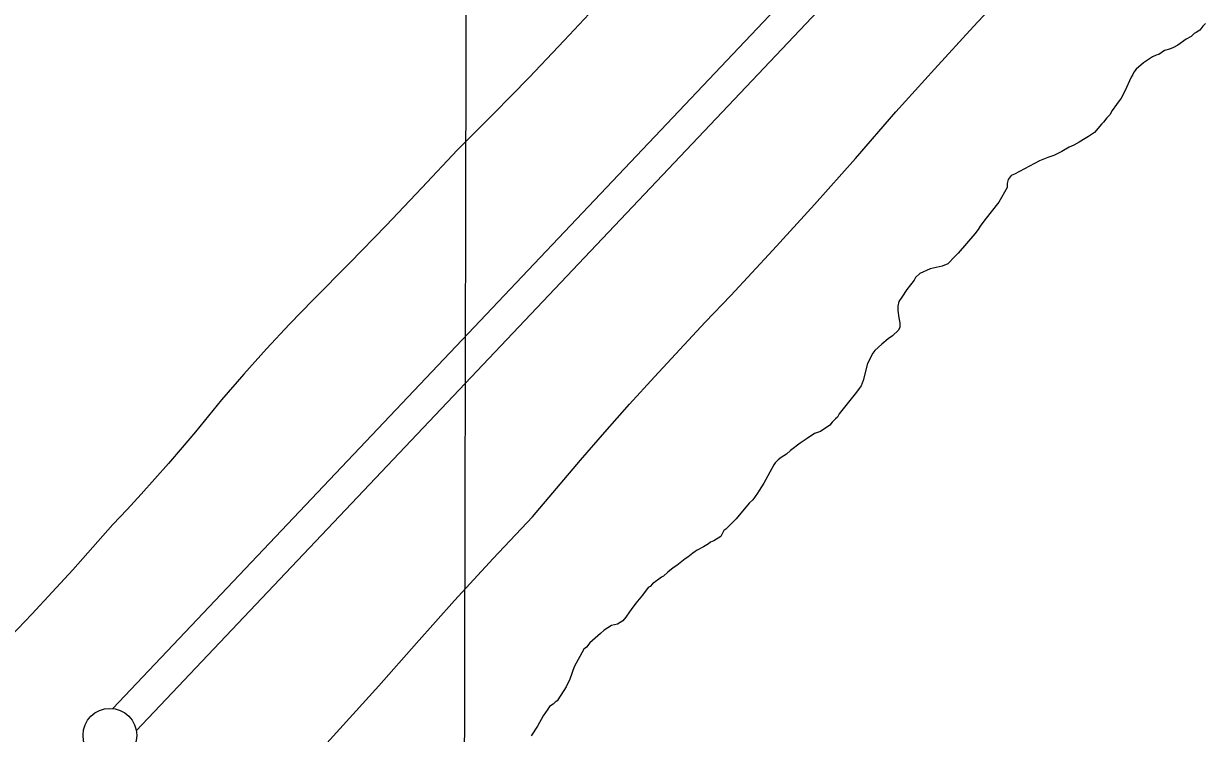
# Model space of a CAD drawing. Extents: x 3177385 to 3215275, y 903885 to 929304.
# Drawn here: x 3202119 to 3203219, y 925563 to 926224 of the extents above; entities that cross this region are included whole.
import ezdxf

# ---------------------------------------------------------------- set-up
doc = ezdxf.new("R2010")
doc.units = 0
for name, color, linetype in [('V-GRID-MAJR', 7, 'Continuous'), ('V-LEVE-TOET', 7, 'Continuous'), ('V-SITE-VEGE', 7, 'Continuous'), ('V-SURV-LINE', 7, 'Continuous')]:
    doc.layers.add(name, color=color, linetype=linetype)

msp = doc.modelspace()

# ---------------------------------------------------------------- linework, layer by layer
at = {"layer": 'V-GRID-MAJR'}
msp.add_spline([(3202493.934, 909288.471), (3202507.1550000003, 915348.316), (3202520.382, 921411.246), (3202533.61, 927474.224), (3202533.617, 927477.26)], degree=3, dxfattribs=at)
at = {"layer": 'V-LEVE-TOET'}
for points in [[(3202376.781000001, 925527.3809999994), (3202449.350000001, 925607.1759999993), (3202484.395000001, 925647.1789999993), (3202519.934000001, 925686.7509999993), (3202555.958000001, 925725.8779999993), (3202592.464000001, 925764.5539999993), (3202614.697000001, 925791.0939999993), (3202637.184000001, 925817.4229999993), (3202659.925000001, 925843.5409999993), (3202682.914000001, 925869.4419999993), (3202706.150000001, 925895.1219999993), (3202729.629000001, 925920.5789999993), (3202753.347000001, 925945.8059999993), (3202777.302000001, 925970.8039999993), (3202816.347000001, 926012.9379999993), (3202854.976000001, 926055.4559999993), (3202893.182000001, 926098.3579999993), (3202930.957000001, 926141.6339999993), (3202966.945000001, 926181.5739999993), (3203003.205000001, 926221.2679999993), (3203039.739000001, 926260.7149999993), (3203076.537000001, 926299.9069999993), (3203118.349000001, 926344.4639999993), (3203160.479000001, 926388.7229999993)], [(3202654.424000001, 926242.9549999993), (3202622.119000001, 926208.1859999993), (3202589.363000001, 926173.8369999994), (3202556.163000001, 926139.9139999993), (3202522.531000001, 926106.4289999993), (3202489.5190000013, 926070.9589999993), (3202456.118000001, 926035.8549999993), (3202422.332000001, 926001.1209999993), (3202388.168000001, 925966.7629999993), (3202366.201000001, 925944.1169999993), (3202344.662000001, 925921.0539999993), (3202323.568000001, 925897.5859999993), (3202302.9280000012, 925873.7269999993), (3202290.843000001, 925858.7129999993), (3202278.591000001, 925843.8259999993)], [(3202278.591000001, 925843.8259999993), (3202266.179000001, 925829.0719999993), (3202253.606000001, 925814.4539999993), (3202240.875000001, 925799.9699999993), (3202227.989000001, 925785.6279999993), (3202214.950000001, 925771.4289999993), (3202201.761000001, 925757.3739999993), (3202183.130000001, 925736.2809999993), (3202164.315000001, 925715.3509999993), (3202145.318000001, 925694.5799999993), (3202126.138000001, 925673.9789999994), (3202106.781000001, 925653.5439999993), (3202087.247000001, 925633.2789999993), (3202067.537000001, 925613.1879999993), (3202047.657000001, 925593.2719999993), (3202028.502000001, 925573.3509999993), (3202009.550000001, 925553.2309999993)]]:
    msp.add_lwpolyline(points, dxfattribs=at)
at = {"layer": 'V-SITE-VEGE'}
for p, q in [((3203214.046, 926217.8949999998), (3203210.393, 926215.6139999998)), ((3203216.786, 926221.5489999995), (3203214.046, 926217.8949999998)), ((3203219.0700000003, 926223.8299999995), (3203216.786, 926221.5489999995)), ((3203201.261, 926209.2239999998), (3203193.497, 926203.7479999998)), ((3203205.828, 926211.9619999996), (3203201.261, 926209.2239999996)), ((3203208.568, 926214.6999999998), (3203205.828, 926211.9619999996)), ((3203210.393, 926215.6139999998), (3203208.568, 926214.6999999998)), ((3203181.168, 926198.7299999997), (3203175.687, 926195.0779999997)), ((3203185.735, 926200.0979999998), (3203181.168, 926198.7299999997)), ((3203189.386, 926201.4659999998), (3203185.735, 926200.0979999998)), ((3203193.497, 926203.7479999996), (3203189.386, 926201.4659999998)), ((3203161.531, 926187.3209999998), (3203154.685, 926181.3879999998)), ((3203169.752, 926192.7969999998), (3203161.531, 926187.3209999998)), ((3203173.406, 926194.6239999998), (3203169.752, 926192.7969999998)), ((3203175.687, 926195.0779999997), (3203173.406, 926194.6239999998)), ((3203150.114, 926174.0839999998), (3203144.1750000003, 926160.8439999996)), ((3203151.486, 926176.3679999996), (3203150.114, 926174.0839999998)), ((3203152.397, 926178.6469999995), (3203151.486, 926176.3679999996)), ((3203154.685, 926181.3879999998), (3203152.397, 926178.6469999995)), ((3203140.521, 926154.4539999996), (3203136.4110000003, 926148.5209999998)), ((3203144.1750000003, 926160.8439999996), (3203140.521, 926154.4539999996)), ((3203132.298, 926143.0409999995), (3203130.015, 926138.9349999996)), ((3203136.411, 926148.5209999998), (3203132.298, 926143.0409999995)), ((3203122.251, 926130.2609999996), (3203115.859, 926122.5009999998)), ((3203124.078, 926132.0879999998), (3203122.251, 926130.2609999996)), ((3203127.274, 926136.1959999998), (3203124.078, 926132.0879999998)), ((3203130.015, 926138.9349999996), (3203127.274, 926136.1959999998)), ((3203110.376, 926118.8519999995), (3203107.1820000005, 926117.0249999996)), ((3203115.859, 926122.5009999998), (3203110.376, 926118.8519999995)), ((3203092.11, 926108.8129999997), (3203085.2600000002, 926104.7039999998)), ((3203096.677, 926110.6369999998), (3203092.11, 926108.8129999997)), ((3203101.699, 926113.3759999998), (3203096.6770000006, 926110.6369999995)), ((3203107.182, 926117.0249999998), (3203101.699, 926113.3759999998)), ((3203072.4760000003, 926099.2299999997), (3203064.7120000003, 926096.0349999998)), ((3203077.957, 926101.0569999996), (3203072.4760000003, 926099.2299999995)), ((3203085.2600000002, 926104.7039999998), (3203077.957, 926101.0569999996)), ((3203064.7120000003, 926096.0349999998), (3203041.426, 926083.7159999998)), ((3203035.487, 926078.6949999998), (3203034.574, 926075.0429999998)), ((3203034.574, 926075.0429999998), (3203034.574, 926071.3899999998)), ((3203038.2290000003, 926082.3459999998), (3203035.487, 926078.6949999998)), ((3203041.426, 926083.7159999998), (3203038.2290000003, 926082.3459999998)), ((3203034.574, 926071.3899999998), (3203026.808, 926057.6949999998)), ((3203026.808, 926057.6949999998), (3203013.561, 926041.2629999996)), ((3203007.624, 926032.1329999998), (3203004.427, 926028.0229999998)), ((3203009.451, 926035.3279999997), (3203007.624, 926032.1329999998)), ((3203013.561, 926041.2629999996), (3203009.451, 926035.3279999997)), ((3203004.427, 926028.0229999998), (3202988.897, 926010.2239999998)), ((3202988.897, 926010.2239999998), (3202983.876, 926005.2019999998)), ((3202973.828, 925997.9009999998), (3202962.869, 925995.6219999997)), ((3202979.311, 926000.1829999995), (3202973.828, 925997.9009999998)), ((3202981.133, 926002.0069999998), (3202979.311, 926000.1829999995)), ((3202983.876, 926005.2019999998), (3202981.133, 926002.0069999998)), ((3202949.17, 925987.4069999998), (3202947.8000000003, 925985.1259999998)), ((3202953.2800000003, 925991.0589999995), (3202949.17, 925987.4069999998)), ((3202962.869, 925995.6219999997), (3202953.2800000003, 925991.0589999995)), ((3202940.949, 925976.4519999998), (3202936.38, 925969.1469999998)), ((3202947.8000000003, 925985.1259999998), (3202940.949, 925976.4519999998)), ((3202933.64, 925965.0409999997), (3202932.727, 925960.9309999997)), ((3202936.38, 925969.1469999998), (3202933.64, 925965.0409999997)), ((3202932.727, 925960.9309999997), (3202932.725, 925956.8219999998)), ((3202932.725, 925956.8219999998), (3202933.636, 925949.9739999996)), ((3202933.636, 925949.9739999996), (3202934.549, 925945.4069999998)), ((3202934.549, 925945.4069999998), (3202934.549, 925941.2989999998)), ((3202927.697, 925933.0819999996), (3202923.5870000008, 925930.3439999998)), ((3202933.1750000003, 925938.5579999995), (3202927.697, 925933.0819999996)), ((3202934.549, 925941.2989999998), (3202933.1750000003, 925938.5579999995)), ((3202917.649, 925925.3239999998), (3202911.256, 925919.3869999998)), ((3202923.5870000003, 925930.3439999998), (3202917.649, 925925.3239999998)), ((3202909.429, 925917.1079999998), (3202904.4050000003, 925907.5189999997)), ((3202911.256, 925919.3869999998), (3202909.429, 925917.1079999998)), ((3202904.4050000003, 925907.5189999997), (3202900.291, 925891.5419999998)), ((3202900.291, 925891.5419999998), (3202898.4620000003, 925886.5209999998)), ((3202894.3510000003, 925880.5859999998), (3202877.91, 925860.5029999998)), ((3202896.6350000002, 925884.2369999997), (3202894.3510000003, 925880.5859999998)), ((3202898.4620000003, 925886.5209999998), (3202896.6350000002, 925884.2369999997)), ((3202874.711, 925855.9379999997), (3202871.514, 925852.7429999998)), ((3202876.538, 925857.3079999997), (3202874.711, 925855.9379999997)), ((3202877.91, 925860.5029999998), (3202876.538, 925857.3079999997)), ((3202860.555, 925844.0719999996), (3202855.075, 925842.2469999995)), ((3202869.231, 925850.0049999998), (3202860.555, 925844.0719999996)), ((3202871.514, 925852.7429999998), (3202869.231, 925850.0049999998)), ((3202841.832, 925833.1189999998), (3202832.698, 925826.2729999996)), ((3202848.2260000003, 925837.6819999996), (3202841.832, 925833.1189999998)), ((3202855.075, 925842.2469999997), (3202848.2260000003, 925837.6819999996)), ((3202829.0470000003, 925823.0779999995), (3202824.023, 925819.8829999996)), ((3202832.698, 925826.2729999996), (3202829.0470000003, 925823.0779999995)), ((3202817.1720000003, 925813.0359999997), (3202808.036, 925796.1469999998)), ((3202818.543, 925814.8629999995), (3202817.1720000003, 925813.0359999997)), ((3202821.2830000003, 925817.6009999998), (3202818.543, 925814.8629999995)), ((3202824.023, 925819.8829999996), (3202821.2830000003, 925817.6009999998)), ((3202803.467, 925789.2999999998), (3202802.097, 925786.5619999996)), ((3202808.036, 925796.1469999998), (3202803.467, 925789.2999999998)), ((3202794.333, 925777.4319999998), (3202782.002, 925762.8259999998)), ((3202797.5300000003, 925780.6269999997), (3202794.333, 925777.4319999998)), ((3202802.097, 925786.5619999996), (3202797.5300000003, 925780.6269999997)), ((3202782.002, 925762.8259999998), (3202772.411, 925753.2409999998)), ((3202767.842, 925746.3919999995), (3202761.45, 925742.2859999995)), ((3202770.585, 925751.8709999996), (3202767.842, 925746.3919999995)), ((3202772.411, 925753.2409999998), (3202770.585, 925751.8709999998)), ((3202745.9250000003, 925733.6149999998), (3202744.098, 925732.2469999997)), ((3202751.862, 925736.8099999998), (3202745.9250000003, 925733.6149999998)), ((3202756.427, 925739.5479999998), (3202751.862, 925736.8099999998)), ((3202758.254, 925740.9159999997), (3202756.427, 925739.5479999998)), ((3202761.45, 925742.2859999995), (3202758.254, 925740.9159999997)), ((3202734.509, 925725.3999999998), (3202726.7430000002, 925719.4669999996)), ((3202737.247, 925727.2229999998), (3202734.509, 925725.3999999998)), ((3202741.8140000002, 925730.8769999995), (3202737.247, 925727.2229999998)), ((3202744.098, 925732.2469999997), (3202741.8140000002, 925730.8769999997)), ((3202718.524, 925713.0779999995), (3202714.4140000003, 925709.4259999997)), ((3202723.548, 925717.1859999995), (3202718.524, 925713.0779999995)), ((3202726.7430000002, 925719.4669999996), (3202723.548, 925717.1859999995)), ((3202704.369, 925702.1249999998), (3202702.083, 925699.8409999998)), ((3202712.5870000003, 925708.5149999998), (3202704.369, 925702.1249999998)), ((3202714.414, 925709.4259999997), (3202712.5870000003, 925708.5149999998)), ((3202694.778, 925691.6269999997), (3202688.839, 925684.3239999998)), ((3202700.258, 925698.9299999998), (3202694.778, 925691.6269999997)), ((3202702.083, 925699.8409999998), (3202700.258, 925698.9299999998)), ((3202684.272, 925678.3889999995), (3202682.901, 925676.1049999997)), ((3202688.839, 925684.3239999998), (3202684.272, 925678.3889999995)), ((3202676.508, 925667.8909999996), (3202671.484, 925664.6959999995)), ((3202679.248, 925671.0849999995), (3202676.508, 925667.8909999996)), ((3202682.901, 925676.1049999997), (3202679.248, 925671.0849999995)), ((3202659.157, 925659.2189999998), (3202655.958, 925656.0239999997)), ((3202666.005, 925663.3279999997), (3202659.157, 925659.2189999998)), ((3202671.484, 925664.6959999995), (3202666.005, 925663.3279999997)), ((3202645.91, 925647.3529999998), (3202642.714, 925643.2449999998)), ((3202655.958, 925656.0239999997), (3202645.91, 925647.3529999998)), ((3202640.43, 925641.4179999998), (3202631.294, 925624.9869999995)), ((3202642.714, 925643.2449999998), (3202640.43, 925641.4179999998)), ((3202631.294, 925624.9869999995), (3202627.182, 925613.5729999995)), ((3202627.182, 925613.5729999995), (3202623.985, 925606.2679999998)), ((3202623.985, 925606.2679999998), (3202618.9590000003, 925598.5079999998)), ((3202613.478, 925592.1189999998), (3202611.649, 925590.2919999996)), ((3202615.305, 925593.4869999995), (3202613.478, 925592.1189999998)), ((3202618.9590000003, 925598.5079999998), (3202615.305, 925593.4869999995)), ((3202602.517, 925579.3369999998), (3202597.037, 925569.7499999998)), ((3202606.628, 925585.7289999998), (3202602.517, 925579.3369999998)), ((3202608.455, 925588.0099999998), (3202606.628, 925585.7289999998)), ((3202611.649, 925590.2919999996), (3202608.455, 925588.0099999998)), ((3202597.037, 925569.7499999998), (3202591.098, 925560.6199999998))]:
    msp.add_line(p, q, dxfattribs=at)
at = {"layer": 'V-SURV-LINE'}
for points in [[(3202201.745427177, 925586.111257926), (3203014.512619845, 926444.4167367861)], [(3203036.308695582, 926423.8028717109), (3202223.541500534, 925565.4973903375)]]:
    msp.add_lwpolyline(points, dxfattribs=at)
msp.add_circle((3202198.903200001, 925561.2937199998), 25, dxfattribs=at)

doc.saveas('drawing.dxf')
